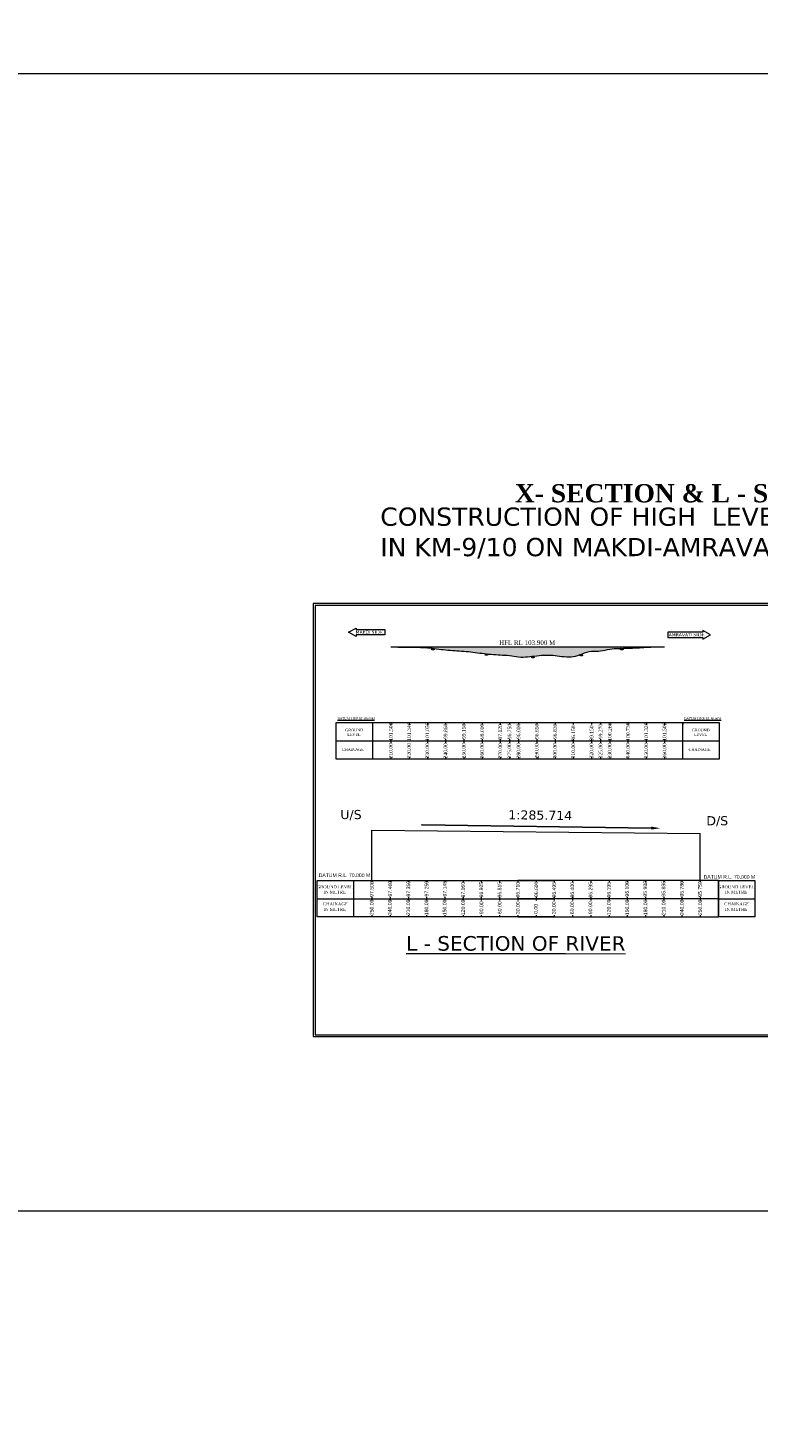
# Model space of a CAD drawing. Header units: millimetres. Extents: x -20950785 to 389010297, y -11535949 to 14056629.
# Tile 608 of 654: x 19892101 to 20292310, y 28237 to 795432. Entities that reach past the tile are written whole.
import ezdxf
from ezdxf import colors
from ezdxf.entities.mleader import LeaderData, LeaderLine
from ezdxf.math import Vec2, Vec3

# ---------------------------------------------------------------- set-up
doc = ezdxf.new("R2010")
doc.units = ezdxf.units.MM
doc.header["$LTSCALE"] = 60
doc.header["$MEASUREMENT"] = 0
doc.linetypes.add('ACAD_ISO03W100', pattern=[30, 12, -18])
doc.layers.add('PDF_H.F.L.', color=7, linetype='ACAD_ISO03W100')
doc.styles.add('Annotative', font='arial.ttf')
doc.styles.add('PDF Arial Bold', font='times.ttf')
doc.styles.add('PDF Verdana Bold', font='verdanab.ttf')
doc.styles.add('style1', font='txt.shx', dxfattribs={"height": 1})

msp = doc.modelspace()

# ---------------------------------------------------------------- hatches: boundary and pattern name
at = {"linetype": 'Continuous', "lineweight": 9, "ltscale": 2}
h = msp.add_hatch(dxfattribs=at)
h.set_pattern_fill('DASH', scale=5000)
edge = h.paths.add_edge_path()
edge.add_spline(control_points=[(20195511.79, 452310.34), (20197326.21, 453006.22), (20200725.57, 454346.54), (20206107.85, 453685.42), (20211426.1, 455385.41), (20215261.11, 455484.8), (20217402.36, 455491.47)], knot_values=[105013.247916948, 105013.247916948, 105013.247916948, 105013.247916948, 110757.821403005, 115759.261195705, 120856.328980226, 127253.14178747, 127253.14178747, 127253.14178747, 127253.14178747], degree=3, periodic=0)
edge.add_line((20217402.36, 455491.47), (20217402.66, 455492.09))
edge.add_line((20217402.66, 455492.09), (20217402.94, 455491.48))
edge.add_spline(control_points=[(20217402.94, 455491.48), (20217446.3, 455491.61), (20217489.66, 455491.73), (20217533.03, 455491.82)], knot_values=[127253.712003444, 127253.712003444, 127253.712003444, 127253.712003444, 127383.253528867, 127383.253528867, 127383.253528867, 127383.253528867], degree=3, periodic=0)
edge.add_line((20217533.05, 455491.85), (20217533.16, 455492.09))
edge.add_line((20217533.16, 455492.09), (20217533.28, 455491.82))
edge.add_spline(control_points=[(20217533.28, 455491.82), (20217580.9, 455491.93), (20217628.53, 455492.02), (20217676.16, 455492.09)], knot_values=[127383.497566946, 127383.497566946, 127383.497566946, 127383.497566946, 127525.752112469, 127525.752112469, 127525.752112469, 127525.752112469], degree=3, periodic=0)
edge.add_spline(control_points=[(20241032.47, 456278.05), (20237695.42, 456275.32), (20231016.06, 456269.83), (20223273.88, 455460.35), (20218795, 455493.68), (20217676.16, 455492.09)], knot_values=[127525.752112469, 127525.752112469, 127525.752112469, 127525.752112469, 137527.37198127, 147544.761860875, 150886.377635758, 150886.377635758, 150886.377635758, 150886.377635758], degree=3, periodic=0)
edge.add_line((20217806.15, 455492.07), (20217806.16, 455492.09))
edge.add_line((20217806.16, 455492.09), (20217806.16, 455492.07))
edge.add_spline(control_points=[(20241032.47, 456278.05), (20237695.42, 456275.32), (20231016.06, 456269.83), (20223273.88, 455460.35), (20218795, 455493.68), (20217676.16, 455492.09)], knot_values=[127525.752112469, 127525.752112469, 127525.752112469, 127525.752112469, 137527.37198127, 147544.761860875, 150886.377635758, 150886.377635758, 150886.377635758, 150886.377635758], degree=3, periodic=0)
edge.add_line((20217949.14, 455492.05), (20217949.16, 455492.09))
edge.add_line((20217949.16, 455492.09), (20217949.17, 455492.05))
edge.add_spline(control_points=[(20217676.16, 455492.09), (20218795, 455493.68), (20223273.88, 455460.35), (20231016.06, 456269.83), (20237695.42, 456275.32), (20241032.47, 456278.05)], knot_values=[127525.752112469, 127525.752112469, 127525.752112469, 127525.752112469, 130867.367887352, 140884.757766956, 150886.377635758, 150886.377635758, 150886.377635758, 150886.377635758], degree=3, periodic=0)
edge.add_line((20241032.47, 456278.05), (20091032.47, 456278.05))
edge.add_spline(control_points=[(20091032.47, 456278.05), (20094364.13, 456211.21), (20101028.42, 456077.51), (20108729.88, 456110.28), (20113050.47, 455631.9), (20114057.52, 455508.09)], knot_values=[0, 0, 0, 0, 10001.27991809, 20005.484034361, 23049.441516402, 23049.441516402, 23049.441516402, 23049.441516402], degree=3, periodic=0)
edge.add_spline(control_points=[(20114057.52, 455508.09), (20114098.42, 455503.07), (20114139.32, 455498.02), (20114180.22, 455492.95)], knot_values=[23049.441516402, 23049.441516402, 23049.441516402, 23049.441516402, 23173.075715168, 23173.075715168, 23173.075715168, 23173.075715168], degree=3, periodic=0)
edge.add_line((20114180.23, 455492.98), (20114187.52, 455508.09))
edge.add_line((20114187.52, 455508.09), (20114195.3, 455491.08))
edge.add_spline(control_points=[(20114195.3, 455491.08), (20114235.24, 455486.13), (20114275.19, 455481.15), (20114315.13, 455476.16)], knot_values=[23188.269640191, 23188.269640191, 23188.269640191, 23188.269640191, 23309.02178454, 23309.02178454, 23309.02178454, 23309.02178454], degree=3, periodic=0)
edge.add_line((20114315.14, 455476.19), (20114330.52, 455508.09))
edge.add_line((20114330.52, 455508.09), (20114346.94, 455472.19))
edge.add_spline(control_points=[(20114346.94, 455472.19), (20116574.74, 455193.38), (20122109.3, 454368.16), (20131063.67, 454116.76), (20138501.44, 453054.47), (20142641.56, 452594.25), (20143446.89, 452510.23)], knot_values=[23341.074491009, 23341.074491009, 23341.074491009, 23341.074491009, 30076.040126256, 40101.213441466, 50167.121249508, 52595.985387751, 52595.985387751, 52595.985387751, 52595.985387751], degree=3, periodic=0)
edge.add_spline(control_points=[(20143446.89, 452510.23), (20143488.16, 452505.92), (20143529.42, 452501.63), (20143570.69, 452497.35)], knot_values=[52595.985387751, 52595.985387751, 52595.985387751, 52595.985387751, 52720.439133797, 52720.439133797, 52720.439133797, 52720.439133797], degree=3, periodic=0)
edge.add_line((20143570.69, 452497.35), (20143576.89, 452510.23))
edge.add_line((20143576.89, 452510.23), (20143583.38, 452496.04))
edge.add_spline(control_points=[(20143583.38, 452496.04), (20143624.56, 452491.78), (20143665.73, 452487.53), (20143706.91, 452483.29)], knot_values=[52733.19681012, 52733.19681012, 52733.19681012, 52733.19681012, 52857.374991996, 52857.374991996, 52857.374991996, 52857.374991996], degree=3, periodic=0)
edge.add_line((20143706.91, 452483.29), (20143719.89, 452510.23))
edge.add_line((20143719.89, 452510.23), (20143733.46, 452480.56))
edge.add_spline(control_points=[(20143733.46, 452480.56), (20146161.46, 452231.2), (20150260.2, 451895.43), (20156060.39, 451683.95), (20161847.7, 450363.74), (20166061.29, 450827.9), (20168587.64, 451136.22)], knot_values=[52884.058630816, 52884.058630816, 52884.058630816, 52884.058630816, 60205.766576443, 65219.437885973, 70275.374990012, 77851.472235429, 77851.472235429, 77851.472235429, 77851.472235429], degree=3, periodic=0)
edge.add_line((20168587.64, 451136.22), (20168604.78, 451171.8))
edge.add_line((20168604.78, 451171.8), (20168619.28, 451140.08))
edge.add_spline(control_points=[(20168619.28, 451140.08), (20168654.96, 451144.44), (20168690.63, 451148.8), (20168726.31, 451153.17)], knot_values=[77883.105559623, 77883.105559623, 77883.105559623, 77883.105559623, 77990.086434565, 77990.086434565, 77990.086434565, 77990.086434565], degree=3, periodic=0)
edge.add_line((20168726.31, 451153.17), (20168735.28, 451171.8))
edge.add_line((20168735.28, 451171.8), (20168742.87, 451155.2))
edge.add_spline(control_points=[(20168742.87, 451155.2), (20168788.01, 451160.73), (20168833.14, 451166.26), (20168878.28, 451171.8)], knot_values=[78006.645701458, 78006.645701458, 78006.645701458, 78006.645701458, 78142.005675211, 78142.005675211, 78142.005675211, 78142.005675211], degree=3, periodic=0)
edge.add_spline(control_points=[(20168878.28, 451171.8), (20169596.69, 451259.93), (20173649.27, 451762.51), (20180999.67, 452097.09), (20189267.29, 450032.4), (20193805.91, 451659.87), (20195176.5, 452182.1)], knot_values=[78142.005675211, 78142.005675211, 78142.005675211, 78142.005675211, 80296.477723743, 90297.922619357, 100319.810864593, 104659.385920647, 104659.385920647, 104659.385920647, 104659.385920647], degree=3, periodic=0)
edge.add_line((20195176.5, 452182.1), (20195238.29, 452310.34))
edge.add_line((20195238.29, 452310.34), (20195279.04, 452221.23))
edge.add_spline(control_points=[(20195279.04, 452221.23), (20195298.17, 452228.54), (20195317.29, 452235.85), (20195336.42, 452243.16)], knot_values=[104767.611069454, 104767.611069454, 104767.611069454, 104767.611069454, 104828.166870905, 104828.166870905, 104828.166870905, 104828.166870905], degree=3, periodic=0)
edge.add_spline(control_points=[(20195390.11, 452263.71), (20195372.21, 452256.86), (20195354.32, 452250.01), (20195336.42, 452243.16)], knot_values=[104828.166870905, 104828.166870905, 104828.166870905, 104828.166870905, 104884.835900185, 104884.835900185, 104884.835900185, 104884.835900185], degree=3, periodic=0)
edge.add_line((20195336.42, 452243.17), (20195368.79, 452310.34))
edge.add_line((20195368.79, 452310.34), (20195390.11, 452263.71))
edge.add_spline(control_points=[(20195390.11, 452263.71), (20195430.67, 452279.24), (20195471.23, 452294.79), (20195511.79, 452310.34)], knot_values=[104884.835900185, 104884.835900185, 104884.835900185, 104884.835900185, 105013.247916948, 105013.247916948, 105013.247916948, 105013.247916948], degree=3, periodic=0)

# ---------------------------------------------------------------- linework, layer by layer
at = {"color": 7, "linetype": 'Continuous', "lineweight": 9, "ltscale": 2}
for p, q in [((12735258, 770552.5), (25225962.5, 770552.5)), ((20113380.02, 454669.59), (20113784.02, 455508.09)), ((20113510.52, 454669.59), (20113914.52, 455508.09)), ((20113653.52, 454669.59), (20114057.52, 455508.09)), ((20113783.52, 454669.59), (20114187.52, 455508.09)), ((20113784.02, 455508.09), (20114167.52, 454669.59)), ((20113914.52, 455508.09), (20114298.02, 454669.59)), ((20113926.52, 454669.59), (20114330.52, 455508.09)), ((20114057.52, 455508.09), (20114441.02, 454669.59)), ((20114187.52, 455508.09), (20114571.02, 454669.59)), ((20114330.52, 455508.09), (20114714.02, 454669.59)), ((20216998.66, 454653.59), (20217402.66, 455492.09)), ((20217129.16, 454653.59), (20217533.16, 455492.09)), ((20217272.16, 454653.59), (20217676.16, 455492.09)), ((20217402.16, 454653.59), (20217806.16, 455492.09)), ((20217402.66, 455492.09), (20217786.16, 454653.59)), ((20217533.16, 455492.09), (20217916.66, 454653.59)), ((20217545.16, 454653.59), (20217949.16, 455492.09)), ((20217676.16, 455492.09), (20218059.66, 454653.59)), ((20217806.16, 455492.09), (20218189.66, 454653.59)), ((20217949.16, 455492.09), (20218332.66, 454653.59)), ((20142769.39, 451671.73), (20143173.39, 452510.23)), ((20142899.89, 451671.73), (20143303.89, 452510.23)), ((20143042.89, 451671.73), (20143446.89, 452510.23)), ((20143172.89, 451671.73), (20143576.89, 452510.23)), ((20143173.39, 452510.23), (20143556.89, 451671.73)), ((20143303.89, 452510.23), (20143687.39, 451671.73)), ((20143315.89, 451671.73), (20143719.89, 452510.23)), ((20143446.89, 452510.23), (20143830.39, 451671.73)), ((20143576.89, 452510.23), (20143960.39, 451671.73)), ((20143719.89, 452510.23), (20144103.39, 451671.73)), ((20168200.78, 450333.3), (20168604.78, 451171.8)), ((20168331.28, 450333.3), (20168735.28, 451171.8)), ((20168474.28, 450333.3), (20168878.28, 451171.8)), ((20168604.28, 450333.3), (20169008.28, 451171.8)), ((20168604.78, 451171.8), (20168988.28, 450333.3)), ((20168735.28, 451171.8), (20169118.78, 450333.3)), ((20168747.28, 450333.3), (20169151.28, 451171.8)), ((20168878.28, 451171.8), (20169261.78, 450333.3)), ((20169008.28, 451171.8), (20169391.78, 450333.3)), ((20169151.28, 451171.8), (20169534.78, 450333.3)), ((20194834.29, 451471.84), (20195238.29, 452310.34)), ((20194964.79, 451471.84), (20195368.79, 452310.34)), ((20195107.79, 451471.84), (20195511.79, 452310.34)), ((20195237.79, 451471.84), (20195641.79, 452310.34)), ((20195238.29, 452310.34), (20195621.79, 451471.84)), ((20195368.79, 452310.34), (20195752.29, 451471.84)), ((20195380.79, 451471.84), (20195784.79, 452310.34)), ((20195511.79, 452310.34), (20195895.29, 451471.84)), ((20195641.79, 452310.34), (20196025.29, 451471.84)), ((20195784.79, 452310.34), (20196168.29, 451471.84)), ((20061032.47, 414778.05), (20081032.47, 414778.05)), ((20061032.47, 394778.05), (20061032.47, 414778.05)), ((20081032.47, 414778.05), (20081032.47, 394778.05)), ((20081032.47, 414778.05), (20101032.47, 414778.05)), ((20091032.47, 414778.05), (20091032.47, 413778.05)), ((20101032.47, 414778.05), (20121032.47, 414778.05)), ((20101032.47, 414778.05), (20101032.47, 413778.05)), ((20111032.47, 414778.05), (20111032.47, 413778.05)), ((20121032.47, 414778.05), (20141032.47, 414778.05)), ((20121032.47, 414778.05), (20121032.47, 413778.05)), ((20131032.47, 414778.05), (20131032.47, 413778.05)), ((20141032.47, 414778.05), (20161032.47, 414778.05)), ((20141032.47, 414778.05), (20141032.47, 413778.05)), ((20151032.47, 414778.05), (20151032.47, 413778.05)), ((20156032.47, 414778.05), (20156032.47, 413778.05)), ((20161032.47, 414778.05), (20181032.47, 414778.05)), ((20161032.47, 414778.05), (20161032.47, 413778.05)), ((20171032.47, 414778.05), (20171032.47, 413778.05)), ((20181032.47, 414778.05), (20201032.47, 414778.05)), ((20181032.47, 414778.05), (20181032.47, 413778.05)), ((20191032.47, 414778.05), (20191032.47, 413778.05)), ((20201032.47, 414778.05), (20221032.47, 414778.05)), ((20201032.47, 414778.05), (20201032.47, 413778.05)), ((20206032.47, 414778.05), (20206032.47, 413778.05)), ((20211032.47, 414778.05), (20211032.47, 413778.05)), ((20221032.47, 414778.05), (20221032.47, 413778.05)), ((20221032.47, 414778.05), (20241032.47, 414778.05)), ((20231032.47, 414778.05), (20231032.47, 413778.05)), ((20241032.47, 414778.05), (20241032.47, 413778.05)), ((20241032.47, 414778.05), (20261032.47, 414778.05)), ((20251032.47, 414778.05), (20271032.47, 414778.05)), ((20251032.47, 394778.05), (20251032.47, 414778.05)), ((20251032.47, 414778.05), (20251032.47, 413778.05)), ((20271032.47, 414778.05), (20271032.47, 394778.05)), ((20251032.47, 404778.05), (20271032.47, 404778.05)), ((20081032.47, 394778.05), (20061032.47, 394778.05)), ((20081032.47, 395778.05), (20081032.47, 394778.05)), ((20101032.47, 394778.05), (20081032.47, 394778.05)), ((20091032.47, 395778.05), (20091032.47, 394778.05)), ((20101032.47, 395778.05), (20101032.47, 394778.05)), ((20121032.47, 394778.05), (20101032.47, 394778.05)), ((20111032.47, 395778.05), (20111032.47, 394778.05)), ((20121032.47, 395778.05), (20121032.47, 394778.05)), ((20141032.47, 394778.05), (20121032.47, 394778.05)), ((20131032.47, 395778.05), (20131032.47, 394778.05)), ((20141032.47, 395778.05), (20141032.47, 394778.05)), ((20161032.47, 394778.05), (20141032.47, 394778.05)), ((20151032.47, 395778.05), (20151032.47, 394778.05)), ((20156032.47, 395778.05), (20156032.47, 394778.05)), ((20161032.47, 395778.05), (20161032.47, 394778.05)), ((20181032.47, 394778.05), (20161032.47, 394778.05)), ((20171032.47, 395778.05), (20171032.47, 394778.05)), ((20181032.47, 395778.05), (20181032.47, 394778.05)), ((20201032.47, 394778.05), (20181032.47, 394778.05)), ((20191032.47, 395778.05), (20191032.47, 394778.05)), ((20201032.47, 395778.05), (20201032.47, 394778.05)), ((20221032.47, 394778.05), (20201032.47, 394778.05)), ((20206032.47, 395778.05), (20206032.47, 394778.05)), ((20211032.47, 395778.05), (20211032.47, 394778.05)), ((20221032.47, 395778.05), (20221032.47, 394778.05)), ((20241032.47, 394778.05), (20221032.47, 394778.05)), ((20231032.47, 395778.05), (20231032.47, 394778.05)), ((20241032.47, 395778.05), (20241032.47, 394778.05)), ((20261032.47, 394778.05), (20241032.47, 394778.05)), ((20271032.47, 394778.05), (20251032.47, 394778.05)), ((20080621.7, 328305.5), (20080621.7, 355805.5)), ((20080621.7, 355805.5), (20260621.7, 354055.5)), ((20260621.7, 328305.5), (20260621.7, 354055.5)), ((12735258, 147332), (25225962.5, 147332))]:
    msp.add_line(p, q, dxfattribs=at)
at = {"color": 7, "lineweight": 9, "ltscale": 2}
msp.add_line((20091032.47, 456278.05), (20241032.47, 456278.05), dxfattribs=at)
at = {"linetype": 'Continuous', "lineweight": 9}
for p, q in [((20061032.47, 404778.05), (20261032.47, 404778.05)), ((20091032.47, 405778.05), (20091032.47, 403778.05)), ((20111032.47, 405778.05), (20111032.47, 403778.05)), ((20121032.47, 405778.05), (20121032.47, 403778.05)), ((20131032.47, 405778.05), (20131032.47, 403778.05)), ((20141032.47, 405778.05), (20141032.47, 403778.05)), ((20151032.47, 405778.05), (20151032.47, 403778.05)), ((20156032.47, 405778.05), (20156032.47, 403778.05)), ((20161032.47, 405778.05), (20161032.47, 403778.05)), ((20171032.47, 405778.05), (20171032.47, 403778.05)), ((20181032.47, 405778.05), (20181032.47, 403778.05)), ((20191032.47, 405778.05), (20191032.47, 403778.05)), ((20201032.47, 405778.05), (20201032.47, 403778.05)), ((20206032.47, 405778.05), (20206032.47, 403778.05)), ((20211032.47, 405778.05), (20211032.47, 403778.05)), ((20221032.47, 405778.05), (20221032.47, 403778.05)), ((20231032.47, 405778.05), (20231032.47, 403778.05)), ((20241032.47, 405778.05), (20241032.47, 403778.05))]:
    msp.add_line(p, q, dxfattribs=at)
at = {"color": 7, "linetype": 'Continuous', "lineweight": 9}
for p, q in [((20050621.7, 308305.5), (20050621.7, 328305.5)), ((20050621.7, 328305.5), (20070621.7, 328305.5)), ((20070621.7, 328305.5), (20070621.7, 327305.5)), ((20070621.7, 328305.5), (20170621.7, 328305.5)), ((20070621.7, 328305.5), (20070621.7, 308305.5)), ((20070621.7, 328305.5), (20070621.7, 308305.5)), ((20080621.7, 328305.5), (20080621.7, 327305.5)), ((20090621.7, 328305.5), (20090621.7, 327305.5)), ((20100621.7, 328305.5), (20100621.7, 327305.5)), ((20110621.7, 328305.5), (20110621.7, 327305.5)), ((20120621.7, 328305.5), (20120621.7, 327305.5)), ((20130621.7, 328305.5), (20130621.7, 327305.5)), ((20140621.7, 328305.5), (20140621.7, 327305.5)), ((20150621.7, 328305.5), (20150621.7, 327305.5)), ((20160621.7, 328305.5), (20160621.7, 327305.5)), ((20170621.7, 328305.5), (20160621.7, 328305.5)), ((20170621.7, 328305.5), (20170621.7, 327305.5)), ((20170621.7, 328305.5), (20170621.7, 327305.5)), ((20170621.7, 328305.5), (20170621.7, 327305.5)), ((20270621.7, 328305.5), (20170621.7, 328305.5)), ((20170621.7, 328305.5), (20170621.7, 327305.5)), ((20170621.7, 328305.5), (20180621.7, 328305.5)), ((20180621.7, 328305.5), (20180621.7, 327305.5)), ((20190621.7, 328305.5), (20190621.7, 327305.5)), ((20200621.7, 328305.5), (20200621.7, 327305.5)), ((20210621.7, 328305.5), (20210621.7, 327305.5)), ((20220621.7, 328305.5), (20220621.7, 327305.5)), ((20230621.7, 328305.5), (20230621.7, 327305.5)), ((20240621.7, 328305.5), (20240621.7, 327305.5)), ((20250621.7, 328305.5), (20250621.7, 327305.5)), ((20260621.7, 328305.5), (20260621.7, 327305.5)), ((20270621.7, 308305.5), (20270621.7, 328305.5)), ((20270621.7, 328305.5), (20290621.7, 328305.5)), ((20270621.7, 328305.5), (20270621.7, 308305.5)), ((20270621.7, 328305.5), (20270621.7, 327305.5)), ((20290621.7, 328305.5), (20290621.7, 308305.5)), ((20050621.7, 318305.5), (20070621.7, 318305.5)), ((20070621.7, 319305.5), (20070621.7, 317305.5)), ((20070621.7, 319305.5), (20070621.7, 308305.5)), ((20070621.7, 318305.5), (20170621.7, 318305.5)), ((20080621.7, 319305.5), (20080621.7, 317305.5)), ((20090621.7, 319305.5), (20090621.7, 317305.5)), ((20100621.7, 319305.5), (20100621.7, 317305.5)), ((20110621.7, 319305.5), (20110621.7, 317305.5)), ((20120621.7, 319305.5), (20120621.7, 317305.5)), ((20130621.7, 319305.5), (20130621.7, 317305.5)), ((20140621.7, 319305.5), (20140621.7, 317305.5)), ((20150621.7, 319305.5), (20150621.7, 317305.5)), ((20160621.7, 319305.5), (20160621.7, 317305.5)), ((20170621.7, 318305.5), (20160621.7, 318305.5)), ((20170621.7, 319305.5), (20170621.7, 317305.5)), ((20170621.7, 319305.5), (20170621.7, 317305.5)), ((20170621.7, 319305.5), (20170621.7, 317305.5)), ((20170621.7, 319305.5), (20170621.7, 317305.5)), ((20270621.7, 318305.5), (20170621.7, 318305.5)), ((20170621.7, 318305.5), (20180621.7, 318305.5)), ((20180621.7, 319305.5), (20180621.7, 317305.5)), ((20190621.7, 319305.5), (20190621.7, 317305.5)), ((20200621.7, 319305.5), (20200621.7, 317305.5)), ((20210621.7, 319305.5), (20210621.7, 317305.5)), ((20220621.7, 319305.5), (20220621.7, 317305.5)), ((20230621.7, 319305.5), (20230621.7, 317305.5)), ((20240621.7, 319305.5), (20240621.7, 317305.5)), ((20250621.7, 319305.5), (20250621.7, 317305.5)), ((20260621.7, 319305.5), (20260621.7, 317305.5)), ((20270621.7, 319305.5), (20270621.7, 317305.5)), ((20270621.7, 318305.5), (20290621.7, 318305.5)), ((20070621.7, 308305.5), (20050621.7, 308305.5)), ((20070621.7, 309305.5), (20070621.7, 308305.5)), ((20170621.7, 308305.5), (20070621.7, 308305.5)), ((20080621.7, 309305.5), (20080621.7, 308305.5)), ((20090621.7, 309305.5), (20090621.7, 308305.5)), ((20100621.7, 309305.5), (20100621.7, 308305.5)), ((20110621.7, 309305.5), (20110621.7, 308305.5)), ((20120621.7, 309305.5), (20120621.7, 308305.5)), ((20130621.7, 309305.5), (20130621.7, 308305.5)), ((20140621.7, 309305.5), (20140621.7, 308305.5)), ((20150621.7, 309305.5), (20150621.7, 308305.5)), ((20160621.7, 309305.5), (20160621.7, 308305.5)), ((20160621.7, 308305.5), (20170621.7, 308305.5)), ((20170621.7, 309305.5), (20170621.7, 308305.5)), ((20170621.7, 309305.5), (20170621.7, 308305.5)), ((20170621.7, 309305.5), (20170621.7, 308305.5)), ((20170621.7, 309305.5), (20170621.7, 308305.5)), ((20170621.7, 308305.5), (20270621.7, 308305.5)), ((20180621.7, 308305.5), (20170621.7, 308305.5)), ((20180621.7, 309305.5), (20180621.7, 308305.5)), ((20190621.7, 309305.5), (20190621.7, 308305.5)), ((20200621.7, 309305.5), (20200621.7, 308305.5)), ((20210621.7, 309305.5), (20210621.7, 308305.5)), ((20220621.7, 309305.5), (20220621.7, 308305.5)), ((20230621.7, 309305.5), (20230621.7, 308305.5)), ((20240621.7, 309305.5), (20240621.7, 308305.5)), ((20250621.7, 309305.5), (20250621.7, 308305.5)), ((20260621.7, 309305.5), (20260621.7, 308305.5)), ((20270621.7, 309305.5), (20270621.7, 308305.5)), ((20290621.7, 308305.5), (20270621.7, 308305.5))]:
    msp.add_line(p, q, dxfattribs=at)
for points in [[(20048517.5, 242732.5), (20516294, 242732.5), (20516294, 480001.83), (20048517.5, 480001.83)], [(20049517.5, 243732.5), (20515294, 243732.5), (20515294, 479001.83), (20049517.5, 479001.83)]]:
    msp.add_lwpolyline(points, close=True, dxfattribs=at)
at = {"linetype": 'Continuous', "lineweight": 9}
for points in [[(20087671.04, 462843.19), (20071933.62, 462843.19), (20071933.62, 461933.48), (20067863.79, 464283.19), (20071933.62, 466632.91), (20071933.62, 465723.19), (20087671.04, 465723.19)], [(20242820.47, 461422.99), (20262140.23, 461422.99), (20262140.23, 460513.27), (20266210.05, 462862.99), (20262140.23, 465212.7), (20262140.23, 464302.99), (20242820.47, 464302.99)]]:
    msp.add_lwpolyline(points, close=True, dxfattribs=at)
at = {"color": 7, "linetype": 'Continuous', "lineweight": 9, "ltscale": 2}
msp.add_spline([(20091032.47, 456278.05), (20101032.47, 456118.05), (20111032.47, 455828.05), (20121032.47, 454638.05), (20131032.47, 453928.05), (20141032.47, 452778.05), (20151032.47, 451898.05), (20156032.47, 451528.05), (20161032.47, 450778.05), (20171032.47, 451428.05), (20181032.47, 451598.05), (20191032.47, 450936.05), (20201032.47, 453928.05), (20206032.47, 454048.05), (20211032.47, 455038.05), (20221032.47, 455508.05), (20231032.47, 456098.05), (20241032.47, 456278.05)], degree=3, dxfattribs=at)

# ---------------------------------------------------------------- texts
at = {"color": 7, "linetype": 'Continuous', "lineweight": 9, "insert": (20216544.52, 1043994.6), "char_height": 2000, "attachment_point": 1, "rotation": 270, "style": 'Annotative'}
msp.add_mtext_dynamic_manual_height_columns('\\pi3721.38129;RCC BOX TYPE \\P\\pi6282.77284;ABUTMENT', width=27876.5961, gutter_width=1000, heights=[0], dxfattribs=at)
at = {"linetype": 'Continuous', "lineweight": 9}
for s, insert, char_height, attachment_point, style in [('{\\fVerdana|b0|i0|c0|p34;MAKDI\\fTimes New Roman|b0|i0|c0|p18; SIDE}', (20071752.36, 465262.06), 1800, 1, 'style1'), ('{\\fVerdana|b0|i0|c0|p34;\\C7;AMRAVATI\\fTimes New Roman|b0|i0|c0|p18;\\C256; SIDE}', (20262994.49, 463778.09), 1800, 3, 'style1'), ('DATUM R.L. 70.000 M', (20051451.69, 332159.07), 2000, 1, 'Annotative'), ('DATUM R.L. 70.000 M', (20262503.28, 331237.35), 2000, 1, 'Annotative')]:
    msp.add_mtext(s, dxfattribs=dict(at, insert=insert, char_height=char_height, attachment_point=attachment_point, style=style))
for s, insert, char_height, attachment_point in [('{\\fTimes New Roman|b0|i0|c0|p18;HFL RL 103.900 M}', (20150390, 458584.79), 2500, 4), ('{\\fTimes New Roman|b0|i0|c0|p18;\\LDATUM LINE RL 60.00M}', (20061787, 417597.28), 1200, 1), ('{\\fTimes New Roman|b0|i0|c0|p18;\\LDATUM LINE RL 60.00M}', (20251787, 417597.28), 1200, 1), ('{\\fTimes New Roman|b0|i0|c0|p18;GROUND\\P  LEVEL}', (20066026.64, 411448.1), 1500, 1), ('{\\fTimes New Roman|b0|i0|c0|p18;GROUND\\P  LEVEL}', (20256026.64, 411448.1), 1500, 1), ('{\\fTimes New Roman|b0|i0|c0|p18;CHAINAGE}', (20064255.8, 400753.02), 1500, 1), ('{\\fTimes New Roman|b0|i0|c0|p18;CHAINAGE}', (20254255.8, 400753.02), 1500, 1)]:
    msp.add_mtext(s, dxfattribs=dict(at, insert=insert, char_height=char_height, attachment_point=attachment_point))
at = {"linetype": 'Continuous', "lineweight": 9, "char_height": 2000, "attachment_point": 1, "rotation": 90}
for s, insert in [('{\\fTimes New Roman|b0|i0|c0|p18;101.500}', (20090017.3, 404839.62)), ('{\\fTimes New Roman|b0|i0|c0|p18;101.340}', (20100017.3, 404839.62)), ('{\\fTimes New Roman|b0|i0|c0|p18;101.050}', (20110017.3, 404839.62)), ('{\\fTimes New Roman|b0|i0|c0|p18;100.260}', (20210017.3, 404839.62)), ('{\\fTimes New Roman|b0|i0|c0|p18;100.730}', (20220017.3, 404839.62)), ('{\\fTimes New Roman|b0|i0|c0|p18;101.320}', (20230017.3, 404839.62)), ('{\\fTimes New Roman|b0|i0|c0|p18;101.500}', (20240017.3, 404839.62)), ('{\\fTimes New Roman|b0|i0|c0|p18;99.860}', (20120017.3, 405770.91)), ('{\\fTimes New Roman|b0|i0|c0|p18;99.150}', (20130017.3, 405770.91)), ('{\\fTimes New Roman|b0|i0|c0|p18;98.000}', (20140017.3, 405770.91)), ('{\\fTimes New Roman|b0|i0|c0|p18;97.120}', (20149950.73, 405530.48)), ('{\\fTimes New Roman|b0|i0|c0|p18;96.750}', (20155017.3, 405730.05)), ('{\\fTimes New Roman|b0|i0|c0|p18;96.000}', (20160017.3, 405770.91)), ('{\\fTimes New Roman|b0|i0|c0|p18;96.650}', (20170017.3, 405770.91)), ('{\\fTimes New Roman|b0|i0|c0|p18;96.820}', (20180017.3, 405770.91)), ('{\\fTimes New Roman|b0|i0|c0|p18;96.158}', (20190017.3, 404839.62)), ('{\\fTimes New Roman|b0|i0|c0|p18;99.150}', (20200017.3, 404839.62)), ('{\\fTimes New Roman|b0|i0|c0|p18;99.270}', (20205017.3, 405730.05)), ('{\\fTimes New Roman|b0|i0|c0|p18;210.00}', (20089981.53, 395183.54)), ('{\\fTimes New Roman|b0|i0|c0|p18;220.00}', (20099981.53, 395183.54)), ('{\\fTimes New Roman|b0|i0|c0|p18;230.00}', (20109981.53, 395183.54)), ('{\\fTimes New Roman|b0|i0|c0|p18;240.00}', (20119981.53, 395183.54)), ('{\\fTimes New Roman|b0|i0|c0|p18;250.00}', (20129981.53, 395183.54)), ('{\\fTimes New Roman|b0|i0|c0|p18;260.00}', (20139981.53, 395183.54)), ('{\\fTimes New Roman|b0|i0|c0|p18;270.00}', (20149981.53, 395183.54)), ('{\\fTimes New Roman|b0|i0|c0|p18;275.00}', (20154981.53, 395183.54)), ('{\\fTimes New Roman|b0|i0|c0|p18;280.00}', (20159981.53, 395183.54)), ('{\\fTimes New Roman|b0|i0|c0|p18;290.00}', (20169981.53, 395142.68)), ('{\\fTimes New Roman|b0|i0|c0|p18;300.00}', (20179981.53, 395183.54)), ('{\\fTimes New Roman|b0|i0|c0|p18;310.00}', (20189981.53, 395183.54)), ('{\\fTimes New Roman|b0|i0|c0|p18;320.00}', (20199981.53, 395183.54)), ('{\\fTimes New Roman|b0|i0|c0|p18;325.00}', (20204981.53, 395183.54)), ('{\\fTimes New Roman|b0|i0|c0|p18;330.00}', (20209981.53, 395183.54)), ('{\\fTimes New Roman|b0|i0|c0|p18;340.00}', (20219981.53, 395183.54)), ('{\\fTimes New Roman|b0|i0|c0|p18;350.00}', (20229981.53, 395183.54)), ('{\\fTimes New Roman|b0|i0|c0|p18;360.00}', (20239981.53, 395183.54))]:
    msp.add_mtext(s, dxfattribs=dict(at, insert=insert))
at = {"linetype": 'Continuous', "lineweight": 9, "char_height": 2000, "attachment_point": 1, "rotation": 90, "style": 'Annotative'}
for s, insert in [('97.500', (20079562.59, 319280.86)), ('97.460', (20089614.13, 319498.31)), ('97.350', (20099614.13, 319498.31)), ('97.250', (20109614.13, 319498.31)), ('97.145', (20119614.13, 319498.31)), ('97.050', (20129614.13, 318977.11)), ('96.925', (20139614.13, 318977.11)), ('96.815', (20149614.13, 318977.11)), ('96.710', (20159614.13, 318977.11)), ('{\\fTimes New Roman|b0|i0|c0|p18;96.600}', (20169703.91, 319207.75)), ('96.495', (20179492.9, 318930.69)), ('96.400', (20189492.9, 318930.69)), ('96.295', (20199492.9, 318930.69)), ('96.195', (20209492.9, 318930.69)), ('96.100', (20219492.9, 319451.9)), ('95.988', (20229492.9, 319451.9)), ('95.885', (20239492.9, 319451.9)), ('95.780', (20249492.9, 319451.9)), ('95.750', (20259497.51, 319319.98)), ('250.00', (20079508.28, 309276.24)), ('240.00', (20089508.28, 309276.24)), ('210.00', (20099508.28, 309276.24)), ('180.00', (20109508.28, 309276.24)), ('150.00', (20119508.28, 309276.24)), ('120.00', (20129601.97, 309320.59)), ('90.00', (20139675, 309831.28)), ('60.00', (20149675, 309831.28)), ('30.00', (20159675, 309831.28)), ('0.00', (20169473.82, 309995.2)), ('30.00', (20179405.46, 309818.88)), ('60.00', (20189405.46, 309818.88)), ('90.00', (20199405.46, 309818.88)), ('120.00', (20209478.49, 309308.19)), ('150.00', (20219572.18, 309263.84)), ('180.00', (20229572.18, 309263.84)), ('210.00', (20239572.18, 309263.84)), ('240.00', (20249572.18, 309263.84)), ('250.00', (20259572.18, 309263.84))]:
    msp.add_mtext(s, dxfattribs=dict(at, insert=insert))
at = {"layer": 'PDF_H.F.L.', "color": 7, "linetype": 'Continuous', "lineweight": 9, "char_height": 10000, "attachment_point": 1}
for s, insert, width in [('{\\fTimes New Roman|b1|i0|c0|p18;X- SECTION & L - SECTION OF RIVER}', (20159009.83, 545478.84), 277468.4004), ('{\\fVerdana|b0|i0|c0|p34;CONSTRUCTION OF HIGH  LEVEL BRIDGE ACROSS TAMRAVAND NALLA IN KM-9/10 ON MAKDI-AMRAVATI ROAD.\\fTimes New Roman|b0|i0|c0|p18;   }', (20085230.17, 532656.66), 489132.7519)]:
    msp.add_mtext(s, dxfattribs=dict(at, insert=insert, width=width))
at = {"layer": 'PDF_H.F.L.', "color": 7, "linetype": 'Continuous', "lineweight": 9, "attachment_point": 7, "style": 'PDF Verdana Bold'}
for s, insert, char_height, rotation in [('{\\fVerdana|b0|i0|c0|p34;U/S}', (20063331.38, 361294.62), 5000, 359.95588226), ('{\\fVerdana|b0|i0|c0|p34;1:285.714}', (20155374.75, 361726.42), 5000, 359.15934405), ('{\\fVerdana|b0|i0|c0|p34; D/S}', (20261811.91, 357893.73), 5000, 359.95588226), ('{\\fVerdana|b0|i0|c0|p34;\\LL - SECTION OF RIVER }', (20099415.74, 289682.31), 8000, 359.95588226)]:
    msp.add_mtext(s, dxfattribs=dict(at, insert=insert, char_height=char_height, rotation=rotation))
at = {"layer": 'PDF_H.F.L.', "color": 7, "linetype": 'Continuous', "lineweight": 9, "char_height": 1700, "attachment_point": 9, "style": 'PDF Arial Bold'}
for s, insert in [('GROUND LEVEL', (20070310.2, 323883.29)), ('IN METRE', (20066362.01, 321071.61)), ('GROUND LEVEL', (20290310.2, 323883.29)), ('IN METRE', (20286362.01, 321071.61)), ('CHAINAGE', (20067362.01, 314571.61)), ('CHAINAGE', (20287362.01, 314571.61)), ('IN METRE', (20066362.01, 311571.61)), ('IN METRE', (20286362.01, 311571.61))]:
    msp.add_mtext(s, dxfattribs=dict(at, insert=insert))

# ---------------------------------------------------------------- leaders
at = {"layer": 'PDF_H.F.L.', "color": 7, "linetype": 'Continuous', "lineweight": 9}
ml = msp.add_multileader_mtext('Standard', dxfattribs=at)
ml.set_content('', color=7)
ml.set_leader_properties()
ml.build(insert=Vec2(0, 0))
ml.multileader.update_dxf_attribs({"dogleg_length": 0.36, "arrow_head_size": 5000})
ctx = ml.context
ctx.base_point, ctx.char_height, ctx.arrow_head_size, ctx.landing_gap_size, ctx.plane_origin, ctx.plane_x_axis, ctx.plane_y_axis = Vec3(20107734.91, 358740.1), 180, 5000, 90, Vec3(20125977.55, 358486.47), Vec3(0.999903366, -0.013901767), Vec3(0.013901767, 0.999903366)
ctx.text_align_type = 2
notes = []
notes.append((ctx, [(1, (1, 1, 0), (20108274.86, 358732.59), (-0.999903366, 0.013901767), 360, [(0, [(20238755.79, 356918.5)], 0, [])])]))
ctx.mtext.insert, ctx.mtext.text_direction, ctx.mtext.rotation, ctx.mtext.alignment, ctx.mtext.flow_direction = Vec3(20107826.15, 358828.84), Vec3(0.999903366, -0.013901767), 6.269283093, 3, 5
for ctx, leaders in notes:
    for number, flags, end, landing, length, lines in leaders:
        leader = LeaderData()
        leader.index, (leader.has_last_leader_line, leader.has_dogleg_vector, leader.attachment_direction) = number, flags
        leader.last_leader_point, leader.dogleg_vector, leader.dogleg_length = Vec3(end), Vec3(landing), length
        for number, points, colour, breaks in lines:
            line = LeaderLine()
            line.index, line.vertices, line.color, line.breaks = number, Vec3.list(points), colors.encode_raw_color(colour), breaks
            leader.lines.append(line)
        ctx.leaders.append(leader)

doc.saveas('drawing.dxf')
